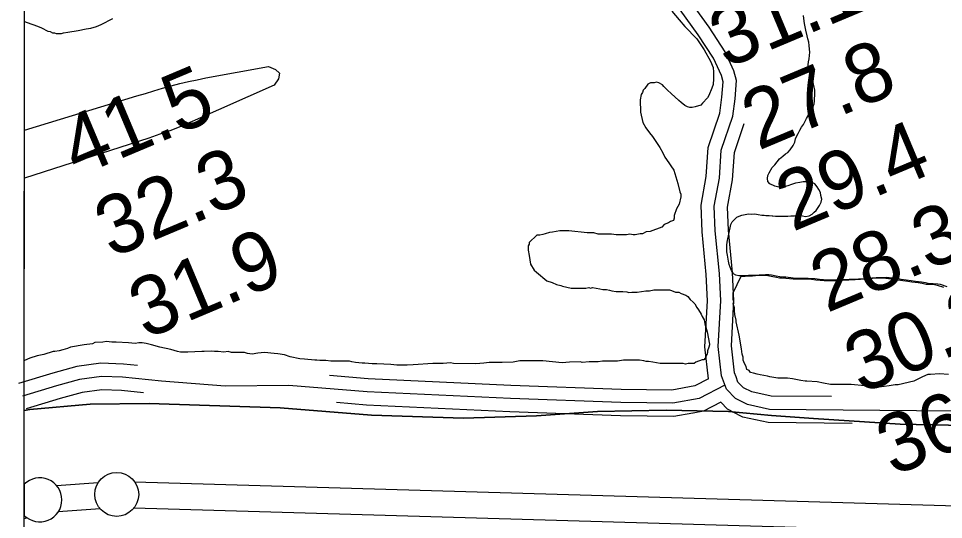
# Model space of a CAD drawing. Extents: x 3245246 to 3283090, y 806824 to 832173.
# Drawn here: x 3249407 to 3250458, y 813236 to 813804 of the extents above; entities that cross this region are included whole.
import ezdxf

# ---------------------------------------------------------------- set-up
doc = ezdxf.new("R2010")
doc.units = 0
for name, color, linetype in [('V-GRID-FRAM', 7, 'Continuous'), ('V-LEVE-TOET', 7, 'Continuous'), ('V-RIVR-RANG', 7, 'Continuous'), ('V-ROAD-CNTR', 7, 'Continuous'), ('V-SITE-VEGE', 7, 'Continuous'), ('V-SURV-LINE', 7, 'Continuous'), ('V-TOPO-MINR', 7, 'Continuous'), ('V-TOPO-SHOR', 7, 'Continuous')]:
    doc.layers.add(name, color=color, linetype=linetype)

msp = doc.modelspace()

# ---------------------------------------------------------------- linework, layer by layer
at = {"layer": 'V-GRID-FRAM'}
msp.add_lwpolyline([(3249428.8, 830400), (3280833.3, 830386.3), (3280833.3, 812199.6), (3249412.9, 812213.3), (3249428.8, 830400)], dxfattribs=at)
at = {"layer": 'V-LEVE-TOET'}
for points in [[(3249413.9, 813359.7), (3249420.2, 813360.7), (3249488.8, 813366.9), (3249555.5, 813367.6), (3249704.5, 813362.7), (3249808, 813354.2), (3249912.7, 813351), (3249995.3, 813353.4), (3250064.8, 813358.3), (3250142.7, 813359.8), (3250213.4, 813358.3), (3250262.2, 813353.9), (3250310.1, 813350.4), (3250408.2, 813344.1), (3250499.9, 813342.3)], [(3250499.9, 813342.3), (3250408.2, 813344.1), (3250310.1, 813350.4), (3250262.2, 813353.9), (3250213.4, 813358.3), (3250142.7, 813359.8), (3250064.8, 813358.3), (3249995.3, 813353.4), (3249912.7, 813351), (3249808, 813354.2), (3249704.5, 813362.7), (3249555.5, 813367.6), (3249488.8, 813366.9), (3249420.2, 813360.7), (3249413.9, 813359.7)]]:
    msp.add_lwpolyline(points, dxfattribs=at)
at = {"layer": 'V-ROAD-CNTR'}
for points in [[(3250510.5, 813358.6), (3250260.1, 813360.9), (3250234.9, 813366.4), (3250221.4, 813373.3), (3250211.2, 813383.7), (3250205.6, 813399), (3250201.8, 813432.4), (3250204.7, 813484), (3250203.1, 813515), (3250198.3, 813563.3), (3250197.3, 813591.4), (3250203.1, 813623.3), (3250205.2, 813655.2), (3250218.2, 813693.6), (3250220.9, 813713.4), (3250222.7, 813734), (3250219.6, 813745), (3250209.6, 813766.6), (3250191.5, 813794.5), (3250121, 813892.2), (3250082.8, 813942.8)], [(3250190.9, 813395.7), (3250186.7, 813431.9), (3250189.7, 813484), (3250188.1, 813513.9), (3250183.4, 813562.3), (3250182.3, 813592.5), (3250188.1, 813625.2), (3250190.4, 813658.2), (3250203.5, 813697), (3250206, 813715.1), (3250207.5, 813732.6), (3250205.5, 813739.8), (3250196.5, 813759.3), (3250179.1, 813786), (3250108.9, 813883.3), (3250070.9, 813933.8)], [(3250222.1, 813397.7), (3250220.3, 813402.5), (3250216.8, 813432.8), (3250219.7, 813484), (3250218, 813516.1), (3250213.3, 813564.3), (3250212.4, 813590.4), (3250218, 813621.5), (3250220.1, 813652.2), (3250231.2, 813685.2)], [(3249542.3, 813410.7), (3249526.4, 813412.2), (3249500.7, 813413.3), (3249473.5, 813409.7), (3249446.3, 813402.1), (3249407.3, 813390.1)], [(3250209.4, 813388.5), (3250180.1, 813373.1), (3250150.2, 813367.8), (3250091.4, 813368.6), (3249965.9, 813373.1), (3249803.3, 813380.8), (3249714.4, 813387.8), (3249642, 813387.3), (3249569.5, 813392.9), (3249525.3, 813397.3), (3249501.4, 813398.3), (3249476.5, 813394.9), (3249450.5, 813387.7), (3249411.7, 813375.8)], [(3250190.9, 813395.7), (3250175.2, 813387.5), (3250149, 813382.8), (3250091.7, 813383.6), (3249966.5, 813388.1), (3249804.2, 813395.7), (3249760.3, 813399.2)], [(3250330.3, 813375.3), (3250261.8, 813375.9), (3250240, 813380.6), (3250230.4, 813385.5), (3250224.2, 813391.9), (3250222.1, 813397.7)], [(3249549.1, 813379.8), (3249524.3, 813382.3), (3249502.1, 813383.2), (3249479.6, 813380.2), (3249454.7, 813373.3), (3249416.1, 813361.5)], [(3250173.1, 813356.7), (3250151.4, 813352.8), (3250091, 813353.6), (3249965.3, 813358.1), (3249802.3, 813365.8), (3249768.3, 813368.5)], [(3250204.6, 813369), (3250185, 813358.8), (3250173.5, 813356.7)], [(3250228.3, 813352.9), (3250212.4, 813361), (3250204.6, 813369)], [(3250353.9, 813345), (3250258.4, 813345.9), (3250229.8, 813352.1), (3250228.3, 813352.9)]]:
    msp.add_lwpolyline(points, dxfattribs=at)
at = {"layer": 'V-SITE-VEGE'}
for p, q in [((3250149.3, 813812.6), (3250157.5, 813802.9)), ((3249413.9, 813416.3), (3249414.3, 813800.9)), ((3249414.3, 813800.9), (3249417.1, 813800)), ((3249501.2, 813797.6), (3249514.4, 813804.4)), ((3250157.5, 813802.9), (3250163.7, 813795.3)), ((3249417.1, 813800), (3249428.8, 813795.8)), ((3249428.8, 813795.8), (3249433.6, 813793.7)), ((3249433.6, 813793.7), (3249440.5, 813790.2)), ((3249440.5, 813790.2), (3249443.2, 813789.5)), ((3249463.2, 813788.8), (3249475, 813790.8)), ((3249475, 813790.8), (3249484, 813792.8)), ((3249484, 813792.8), (3249489.5, 813793.5)), ((3249489.5, 813793.5), (3249495.7, 813795.5)), ((3249495.7, 813795.5), (3249501.2, 813797.6)), ((3250163.7, 813795.3), (3250177.4, 813781.5)), ((3249443.2, 813789.5), (3249446, 813788.1)), ((3249446, 813788.1), (3249448.1, 813788.1)), ((3249448.1, 813788.1), (3249450.1, 813787.4)), ((3249450.1, 813787.4), (3249456.3, 813787.4)), ((3249456.3, 813787.4), (3249458.4, 813788.1)), ((3249458.4, 813788.1), (3249463.2, 813788.8)), ((3250177.4, 813781.5), (3250185.7, 813769)), ((3250185.7, 813769), (3250193.2, 813755.9)), ((3250193.2, 813755.9), (3250195.9, 813749)), ((3250195.9, 813749), (3250196.6, 813743.4)), ((3250196.6, 813743.4), (3250196.6, 813735.8)), ((3250122, 813730), (3250118.5, 813725.1)), ((3250124.8, 813731.3), (3250122, 813730)), ((3250128.9, 813731.3), (3250124.8, 813731.3)), ((3250131.7, 813732), (3250128.9, 813731.3)), ((3250134.4, 813731.3), (3250131.7, 813732)), ((3250138.6, 813729.2), (3250134.4, 813731.3)), ((3250139.9, 813727.1), (3250138.6, 813729.2)), ((3250144.1, 813723), (3250139.9, 813727.1)), ((3250195.9, 813729.6), (3250194.5, 813725.5)), ((3250196.6, 813735.8), (3250195.9, 813729.6)), ((3250114.4, 813718.3), (3250113, 813712.1)), ((3250115.8, 813720.3), (3250114.4, 813718.3)), ((3250116.5, 813723.1), (3250115.8, 813720.3)), ((3250118.5, 813725.1), (3250116.5, 813723.1)), ((3250148.2, 813719.5), (3250144.1, 813723)), ((3250157.1, 813711.2), (3250148.2, 813719.5)), ((3250191, 813717.2), (3250189.6, 813714.5)), ((3250194.5, 813725.5), (3250191, 813717.2)), ((3250113, 813712.1), (3250113.6, 813698.2)), ((3250159.9, 813709.1), (3250157.1, 813711.2)), ((3250164, 813705.6), (3250159.9, 813709.1)), ((3250181.9, 813706.2), (3250175.7, 813704.2)), ((3250184, 813708.3), (3250181.9, 813706.2)), ((3250189.6, 813714.5), (3250184, 813708.3)), ((3250113.6, 813698.2), (3250116.3, 813686.5)), ((3250166.8, 813704.2), (3250164, 813705.6)), ((3250169.5, 813703.5), (3250166.8, 813704.2)), ((3250172.3, 813703.5), (3250169.5, 813703.5)), ((3250175.7, 813704.2), (3250172.3, 813703.5)), ((3250116.3, 813686.5), (3250119.7, 813680.3)), ((3250119.7, 813680.3), (3250123.8, 813674.7)), ((3250123.8, 813674.7), (3250127.3, 813670.6)), ((3250127.3, 813670.6), (3250135.5, 813658.1)), ((3250135.5, 813658.1), (3250138.9, 813651.9)), ((3250138.9, 813651.9), (3250141, 813647.1)), ((3250141, 813647.1), (3250145.8, 813640.8)), ((3250145.8, 813640.8), (3250147.8, 813637.4)), ((3250147.8, 813637.4), (3250151.3, 813632.5)), ((3250151.3, 813632.5), (3250156, 813617.3)), ((3250156, 813617.3), (3250158.1, 813607.7)), ((3250159.4, 813602.1), (3250157.3, 813593.9)), ((3250158.1, 813607.7), (3250159.4, 813604.9)), ((3250159.4, 813604.9), (3250159.4, 813602.1)), ((3250157.3, 813593.9), (3250154.5, 813588.3)), ((3250154.5, 813588.3), (3250151.7, 813580.8)), ((3250151.7, 813580.8), (3250151.7, 813578)), ((3250140.6, 813570.5), (3250137.9, 813567.7)), ((3250145.5, 813572.5), (3250140.6, 813570.5)), ((3250147.5, 813573.9), (3250145.5, 813572.5)), ((3250151, 813575.2), (3250147.5, 813573.9)), ((3250151.7, 813578), (3250151, 813575.2)), ((3249995.7, 813558.7), (3249987.3, 813550.4)), ((3249999.1, 813558.7), (3249995.7, 813558.7)), ((3250002.6, 813559.3), (3249999.1, 813558.7)), ((3250005.3, 813560), (3250002.6, 813559.3)), ((3250010.2, 813561.4), (3250005.3, 813560)), ((3250013.6, 813562.1), (3250010.2, 813561.4)), ((3250021.9, 813563.4), (3250013.6, 813562.1)), ((3250032.3, 813563.4), (3250021.9, 813563.4)), ((3250053, 813561.2), (3250032.3, 813563.4)), ((3250060.5, 813561.2), (3250053, 813561.2)), ((3250065.4, 813559.8), (3250060.5, 813561.2)), ((3250080.5, 813559.7), (3250065.4, 813559.8)), ((3250086.1, 813559), (3250080.5, 813559.7)), ((3250097.8, 813558.9), (3250086.1, 813559)), ((3250101.3, 813559.6), (3250097.8, 813558.9)), ((3250105.4, 813558.9), (3250101.3, 813559.6)), ((3250107.5, 813558.9), (3250105.4, 813558.9)), ((3250113, 813560.2), (3250107.5, 813558.9)), ((3250115.7, 813560.2), (3250113, 813560.2)), ((3250119.9, 813562.3), (3250115.7, 813560.2)), ((3250124.7, 813562.9), (3250119.9, 813562.3)), ((3250137.9, 813567.7), (3250124.7, 813562.9)), ((3249987.3, 813548.4), (3249985.9, 813546.3)), ((3249987.3, 813550.4), (3249987.3, 813548.4)), ((3249985.9, 813546.3), (3249985.9, 813541.5)), ((3249985.9, 813541.5), (3249987.3, 813535.3)), ((3249987.3, 813535.3), (3249988.6, 813525.6)), ((3249988.6, 813525.6), (3249992.7, 813518.7)), ((3249992.7, 813518.7), (3249995.5, 813516.6)), ((3249995.5, 813516.6), (3250007.2, 813506.9)), ((3250007.2, 813506.9), (3250013.4, 813504.8)), ((3250013.4, 813504.8), (3250018.2, 813502.7)), ((3250018.2, 813502.7), (3250023, 813501.3)), ((3250023, 813501.3), (3250025.1, 813500.6)), ((3250025.1, 813500.6), (3250034.7, 813498.5)), ((3250034.7, 813498.5), (3250051.3, 813498.4)), ((3250051.3, 813498.4), (3250054.7, 813499.1)), ((3250054.7, 813499.1), (3250056.8, 813498.4)), ((3250056.8, 813498.4), (3250058.9, 813499.1)), ((3250058.9, 813499.1), (3250067.2, 813497.6)), ((3250067.2, 813497.6), (3250070.6, 813496.9)), ((3250070.6, 813496.9), (3250074.8, 813496.9)), ((3250074.8, 813496.9), (3250078.2, 813496.2)), ((3250078.2, 813496.2), (3250081, 813495.5)), ((3250123.7, 813495.3), (3250128.6, 813496.7)), ((3250128.6, 813496.7), (3250146.5, 813496.6)), ((3250146.5, 813496.6), (3250148.6, 813495.9)), ((3250148.6, 813495.9), (3250153.4, 813493.8)), ((3250081, 813495.5), (3250085.8, 813494.8)), ((3250085.8, 813494.8), (3250093.4, 813494.8)), ((3250093.4, 813494.8), (3250098.2, 813494.1)), ((3250098.2, 813494.1), (3250100.3, 813493.4)), ((3250100.3, 813493.4), (3250103.7, 813494)), ((3250103.7, 813494), (3250109.9, 813494)), ((3250109.9, 813494), (3250119.6, 813495.3)), ((3250119.6, 813495.3), (3250123.7, 813495.3)), ((3250153.4, 813493.8), (3250156.9, 813493.8)), ((3250156.9, 813493.8), (3250159.6, 813492.4)), ((3250159.6, 813492.4), (3250165.1, 813490.3)), ((3250165.1, 813490.3), (3250167.2, 813488.9)), ((3250167.2, 813488.9), (3250169.9, 813485.5)), ((3250169.9, 813485.5), (3250173.4, 813482.7)), ((3250173.4, 813482.7), (3250175.4, 813480.6)), ((3250175.4, 813480.6), (3250177.5, 813476.4)), ((3250177.5, 813476.4), (3250179.5, 813473.7)), ((3250179.5, 813473.7), (3250182.3, 813468.8)), ((3250182.3, 813468.8), (3250183.6, 813466.1)), ((3250183.6, 813466.1), (3250185.7, 813462.6)), ((3250185.7, 813462.6), (3250186.4, 813457.8)), ((3250186.4, 813457.8), (3250188.4, 813451.6)), ((3250188.4, 813451.6), (3250189.1, 813448.8)), ((3250189.1, 813448.8), (3250191.8, 813435)), ((3249481.7, 813434), (3249466.5, 813431.3)), ((3249491.4, 813435.3), (3249481.7, 813434)), ((3249494.1, 813436.7), (3249491.4, 813435.3)), ((3249503.1, 813437.3), (3249494.1, 813436.7)), ((3249507.2, 813438), (3249503.1, 813437.3)), ((3249513.4, 813437.3), (3249507.2, 813438)), ((3249518.3, 813437.3), (3249513.4, 813437.3)), ((3249532.1, 813436.5), (3249518.3, 813437.3)), ((3249539.7, 813435.8), (3249532.1, 813436.5)), ((3249543.8, 813436.5), (3249539.7, 813435.8)), ((3249547.9, 813436.4), (3249543.8, 813436.5)), ((3249552.1, 813435.7), (3249547.9, 813436.4)), ((3249558.3, 813434.3), (3249552.1, 813435.7)), ((3249567.9, 813431.5), (3249558.3, 813434.3)), ((3250191.8, 813434.3), (3250191.1, 813431.5)), ((3250191.8, 813435), (3250191.8, 813434.3)), ((3249436.1, 813423.1), (3249428.5, 813421.8)), ((3249446.5, 813426.5), (3249436.1, 813423.1)), ((3249448.5, 813426.5), (3249446.5, 813426.5)), ((3249453.4, 813427.2), (3249448.5, 813426.5)), ((3249457.5, 813428.6), (3249453.4, 813427.2)), ((3249463, 813429.9), (3249457.5, 813428.6)), ((3249466.5, 813431.3), (3249463, 813429.9)), ((3249580.3, 813428.7), (3249567.9, 813431.5)), ((3249587.9, 813426.6), (3249580.3, 813428.7)), ((3249591.4, 813425.9), (3249587.9, 813426.6)), ((3249599.7, 813425.9), (3249591.4, 813425.9)), ((3249615.5, 813426.5), (3249599.7, 813425.9)), ((3249618.3, 813426.5), (3249615.5, 813426.5)), ((3249625.9, 813427.1), (3249618.3, 813426.5)), ((3249630, 813426.4), (3249625.9, 813427.1)), ((3249634.2, 813426.4), (3249630, 813426.4)), ((3249640.4, 813425.7), (3249634.2, 813426.4)), ((3249645.2, 813426.4), (3249640.4, 813425.7)), ((3249649.3, 813425.6), (3249645.2, 813426.4)), ((3249663.8, 813425.6), (3249649.3, 813425.6)), ((3249667.3, 813424.2), (3249663.8, 813425.6)), ((3249672.8, 813423.5), (3249667.3, 813424.2)), ((3249679, 813424.8), (3249672.8, 813423.5)), ((3249686.6, 813425.5), (3249679, 813424.8)), ((3249697.6, 813424.1), (3249686.6, 813425.5)), ((3249701.8, 813424), (3249697.6, 813424.1)), ((3249709.4, 813422.6), (3249701.8, 813424)), ((3249715.6, 813420.5), (3249709.4, 813422.6)), ((3250189, 813422.6), (3250186.9, 813419.1)), ((3250189.7, 813425.3), (3250189, 813422.6)), ((3250191.1, 813431.5), (3250189.7, 813427.4)), ((3250189.7, 813427.4), (3250189.7, 813425.3)), ((3249414, 813416.3), (3249413.9, 813416.3)), ((3249420.2, 813419.1), (3249414, 813416.3)), ((3249428.5, 813421.8), (3249420.2, 813419.1)), ((3249726.6, 813418.4), (3249715.6, 813420.5)), ((3249732.1, 813417.7), (3249726.6, 813418.4)), ((3249743.8, 813416.9), (3249732.1, 813417.7)), ((3249745.9, 813416.9), (3249743.8, 813416.9)), ((3249749.4, 813416.2), (3249745.9, 813416.9)), ((3249756.3, 813416.2), (3249749.4, 813416.2)), ((3249761.8, 813415.5), (3249756.3, 813416.2)), ((3249783.2, 813415.4), (3249761.8, 813415.5)), ((3249785.9, 813414.7), (3249783.2, 813415.4)), ((3249790.1, 813414), (3249785.9, 813414.7)), ((3249797.7, 813413.3), (3249790.1, 813414)), ((3249800.4, 813413.2), (3249797.7, 813413.3)), ((3249808.7, 813412.5), (3249800.4, 813413.2)), ((3249814.2, 813412.5), (3249808.7, 813412.5)), ((3249830.1, 813411.7), (3249814.2, 813412.5)), ((3249837, 813411), (3249830.1, 813411.7)), ((3249877.7, 813412.9), (3249855.6, 813411.6)), ((3249889.4, 813412.9), (3249877.7, 813412.9)), ((3249897.7, 813413.5), (3249889.4, 813412.9)), ((3249901.2, 813412.8), (3249897.7, 813413.5)), ((3249926.7, 813412.7), (3249901.2, 813412.8)), ((3249935.7, 813413.3), (3249926.7, 813412.7)), ((3249941.9, 813414), (3249935.7, 813413.3)), ((3249956.4, 813413.9), (3249941.9, 813414)), ((3249968.8, 813414.6), (3249956.4, 813413.9)), ((3249976.4, 813415.9), (3249968.8, 813414.6)), ((3250002.6, 813415.8), (3249976.4, 813415.9)), ((3250024.7, 813413.6), (3250002.6, 813415.8)), ((3250033, 813414.3), (3250024.7, 813413.6)), ((3250045.4, 813414.9), (3250033, 813414.3)), ((3250047.5, 813414.2), (3250045.4, 813414.9)), ((3250055.1, 813414.9), (3250047.5, 813414.2)), ((3250065.4, 813414.8), (3250055.1, 813414.9)), ((3250070.3, 813415.5), (3250065.4, 813414.8)), ((3250087.5, 813415.4), (3250070.3, 813415.5)), ((3250094.4, 813416.8), (3250087.5, 813415.4)), ((3250112.4, 813416.7), (3250094.4, 813416.8)), ((3250117.2, 813416), (3250112.4, 813416.7)), ((3250119.9, 813415.3), (3250117.2, 813416)), ((3250122.7, 813415.3), (3250119.9, 813415.3)), ((3250127.5, 813414.6), (3250122.7, 813415.3)), ((3250135.8, 813413.1), (3250127.5, 813414.6)), ((3250162, 813413), (3250135.8, 813413.1)), ((3250164.8, 813412.3), (3250162, 813413)), ((3250167.5, 813413), (3250164.8, 813412.3)), ((3250174.4, 813413), (3250167.5, 813413)), ((3250176.5, 813414.3), (3250174.4, 813413)), ((3250183.4, 813417.1), (3250176.5, 813414.3)), ((3250185.5, 813417.1), (3250183.4, 813417.1)), ((3250186.9, 813419.1), (3250185.5, 813417.1)), ((3249848.7, 813411), (3249837, 813411)), ((3249855.6, 813411.6), (3249848.7, 813411))]:
    msp.add_line(p, q, dxfattribs=at)
for points in [[(3250463.4, 813400.4), (3250453, 813401.1), (3250442.7, 813400.5), (3250439.9, 813400.5), (3250433.7, 813397.8), (3250424, 813393), (3250406, 813388.9), (3250402.6, 813388.9), (3250395.7, 813387.6), (3250384.6, 813386.2), (3250377.7, 813386.3), (3250368.1, 813387.7), (3250352.9, 813389.1), (3250329.4, 813389.2), (3250321.2, 813390.7), (3250314.3, 813392.1), (3250302.5, 813392.8), (3250300.5, 813392.8), (3250295.6, 813393.5), (3250286, 813395.7), (3250280.5, 813396.4), (3250269.4, 813396.4), (3250260.5, 813397.8), (3250257.7, 813398.5), (3250249.4, 813400), (3250246, 813400.7), (3250241.8, 813402.1), (3250238.4, 813402.8), (3250237, 813404.8), (3250234.3, 813406.2), (3250233.6, 813409.7), (3250231.5, 813413.1), (3250230.2, 813416.6), (3250230.2, 813420.1), (3250228.8, 813423.5), (3250228.2, 813429.7), (3250225.5, 813444.9), (3250222.1, 813460.1), (3250222.1, 813462.2), (3250220.7, 813468.4), (3250220.1, 813473.2), (3250220.1, 813476), (3250218.7, 813480.8), (3250219.4, 813482.9), (3250218.8, 813485.7), (3250218.8, 813493.3), (3250228, 813511.9), (3250232.3, 813512.1), (3250236.9, 813512.4), (3250240.7, 813512.4), (3250244.2, 813512.6), (3250251.6, 813513.1), (3250255.3, 813513.1), (3250258.3, 813512.6), (3250263.7, 813511.5), (3250268.1, 813510.9), (3250271.3, 813510.3), (3250274.5, 813510.3), (3250282.9, 813509.5), (3250287, 813508.9), (3250290.2, 813508.9), (3250295.9, 813508.9), (3250300, 813508.9), (3250307.6, 813508.6), (3250312.7, 813508), (3250322.2, 813507.1), (3250328.1, 813507.1), (3250331.9, 813507.1), (3250337.3, 813507.3)], [(3250337.3, 813507.3), (3250341.4, 813507.6), (3250346.5, 813507.8), (3250350, 813507.8), (3250357.3, 813508.1), (3250363.3, 813508.6), (3250367.4, 813509.1), (3250377.1, 813509.9), (3250389, 813510.1), (3250395, 813509.5), (3250400.1, 813509.2), (3250405.8, 813507.8), (3250416.9, 813506.4), (3250421.7, 813505.6), (3250428.8, 813504.8), (3250433.4, 813503.9), (3250438, 813503.1), (3250442, 813502.8), (3250447.4, 813502.5), (3250450.4, 813502), (3250457.7, 813499.5)]]:
    msp.add_lwpolyline(points, dxfattribs=at)
at = {"layer": 'V-SURV-LINE'}
msp.add_line((3249413.8, 813275.8), (3249413.8, 813240.6), dxfattribs=at)
for points in [[(3249450.4, 813274.5), (3249497.8, 813277.9)], [(3249539.2, 813278.8), (3251549.3, 813219.9)], [(3249499.9, 813248), (3249452.5, 813244.6)], [(3251548.4, 813190), (3249538.3, 813248.8)], [(3249417.1, 813237.8), (3249413.8, 813236.8)]]:
    msp.add_lwpolyline(points, dxfattribs=at)
msp.add_circle((3249518.8, 813264.4), 25, dxfattribs=at)
msp.add_arc((3249431.5, 813258.2), 25, 224.7848, 135.1152, dxfattribs=at)
at = {"layer": 'V-TOPO-MINR'}
msp.add_lwpolyline([(3249414.2, 813677.6), (3249541.7, 813716.6), (3249551.4, 813719.5), (3249561.1, 813722.4), (3249570.9, 813725.2), (3249580.6, 813728), (3249590.4, 813730.5), (3249600.2, 813732.9), (3249610.1, 813735), (3249620.1, 813737), (3249691.2, 813749.9), (3249699.3, 813746.6), (3249703.7, 813742.2), (3249702.5, 813736.1), (3249697.6, 813728.9), (3249604.6, 813687.6), (3249592.5, 813682.4), (3249580.3, 813677.5), (3249567.9, 813673), (3249555.4, 813668.8), (3249414.1, 813623.1)], dxfattribs=at)
at = {"layer": 'V-TOPO-SHOR'}
for points in [[(3250216.2, 813570.6), (3250217.8, 813573.8), (3250220.2, 813576.2), (3250223, 813578.9), (3250225.7, 813580.3), (3250228.7, 813581.3), (3250232.2, 813582.1), (3250236, 813582.6), (3250240, 813582.4), (3250243.3, 813582.6), (3250247.3, 813582.1), (3250251.4, 813581.2), (3250254.1, 813581.2), (3250255.7, 813580.7), (3250259.8, 813580.7), (3250263, 813580.4), (3250263.8, 813580.4), (3250266.8, 813580.3), (3250270.9, 813580.1), (3250275.7, 813580), (3250278.7, 813580), (3250280.9, 813580.3), (3250284.4, 813580.5), (3250288.5, 813580.5), (3250293.3, 813580.8), (3250297.4, 813580.5), (3250300.9, 813579.9), (3250305.2, 813580.4), (3250308.5, 813582.3), (3250310.9, 813584.5), (3250313.1, 813586.6), (3250316.9, 813592.3), (3250318.6, 813596.1), (3250319.4, 813599.3), (3250318.3, 813603.4), (3250317.8, 813606.9), (3250316.2, 813610.2), (3250314.3, 813613.4), (3250311.4, 813616.7), (3250307.3, 813619.1), (3250304.1, 813619.2), (3250298.4, 813618.9), (3250294.3, 813618.4), (3250289.7, 813617.6), (3250285.1, 813616), (3250281, 813614.7), (3250273.7, 813612.8), (3250270.5, 813613.1), (3250265.9, 813614.2), (3250260.5, 813616.9), (3250258.3, 813619.6), (3250257.8, 813622.9), (3250258.1, 813626.1), (3250259.5, 813629.4), (3250263, 813635.3), (3250266, 813638.5), (3250268.7, 813641.8), (3250271.2, 813645), (3250275, 813648.2), (3250278.2, 813650.7), (3250280.9, 813652.5), (3250283.4, 813655.5), (3250286.9, 813660.4), (3250288.6, 813664.1), (3250289.7, 813667.7), (3250291, 813671.2), (3250292.7, 813674.1), (3250294.3, 813677.6), (3250296.5, 813681.2), (3250298.7, 813684.1), (3250300, 813687.1), (3250302.2, 813690.9), (3250304.4, 813694.6), (3250307.4, 813700), (3250309.6, 813704.4), (3250310.7, 813707.6), (3250311.2, 813711.1), (3250311.5, 813719.8), (3250311.3, 813723), (3250310.8, 813726.6), (3250309.7, 813731.7), (3250307.8, 813735.2), (3250305.7, 813742), (3250304.9, 813745.2), (3250303.8, 813748.2), (3250303.8, 813752), (3250304.4, 813755.3), (3250304.9, 813758.5), (3250305.5, 813762.3), (3250305.8, 813766.4), (3250305.5, 813769.6), (3250305, 813773.9), (3250304.5, 813777.5), (3250303.4, 813781.2), (3250302.6, 813784.8), (3250301.3, 813791), (3250300.5, 813795.1), (3250299.7, 813798.6), (3250298.9, 813804.3), (3250298.7, 813807.8)], [(3250326, 813507.6), (3250316.6, 813508.4), (3250311.4, 813509), (3250303.8, 813509.3), (3250299.8, 813509.3), (3250294.1, 813509.3), (3250290.9, 813509.3), (3250286.8, 813509.9), (3250278.4, 813510.8), (3250275.2, 813510.8), (3250271.9, 813511.3), (3250267.6, 813511.9), (3250262.2, 813513), (3250259.2, 813513.5), (3250255.4, 813513.6), (3250248.1, 813513), (3250244.6, 813512.8), (3250240.8, 813512.8), (3250236.2, 813512.6), (3250231.9, 813512.3), (3250228.4, 813512.3), (3250225.1, 813512.3), (3250221.9, 813513.2), (3250219.2, 813514.8), (3250217, 813518.3), (3250215.4, 813522.1), (3250214.1, 813525.4), (3250213.5, 813528.9), (3250212.5, 813535.9), (3250211.7, 813539.5), (3250211.7, 813543), (3250211.5, 813547.3), (3250212, 813550.6), (3250216.2, 813570.6)], [(3250461.6, 813499.9), (3250454.3, 813502.4), (3250451.3, 813503), (3250445.9, 813503.2), (3250441.8, 813503.5), (3250437.2, 813504.4), (3250432.6, 813505.2), (3250425.6, 813506), (3250420.7, 813506.9), (3250409.6, 813508.3), (3250404, 813509.7), (3250398.8, 813509.9), (3250392.9, 813510.5), (3250381, 813510.3), (3250371.2, 813509.5), (3250367.2, 813509), (3250361.2, 813508.5), (3250353.9, 813508.3), (3250350.4, 813508.3), (3250345.2, 813508), (3250341.2, 813507.8), (3250335.8, 813507.5), (3250332, 813507.5), (3250326, 813507.6)]]:
    msp.add_lwpolyline(points, dxfattribs=at)

# ---------------------------------------------------------------- texts
at = {"layer": 'V-RIVR-RANG'}
for s, rotation, p in [('31.1', 22.7483, (3250210.6, 813747.3)), ('27.8', 22.7483, (3250247.4, 813654.3)), ('41.5', 22.8383, (3249473.8, 813624.2)), ('29.4', 22.7483, (3250286.2, 813562.1)), ('32.3', 22.8383, (3249512.8, 813532.1)), ('28.3', 22.7483, (3250325.1, 813470)), ('31.9', 22.8383, (3249551.6, 813440)), ('30.2', 22.7483, (3250364, 813377.9)), ('36.0', 22.7483, (3250400.3, 813284.6))]:
    msp.add_text(s, height=67, rotation=rotation, dxfattribs=at).set_placement(p)

doc.saveas('drawing.dxf')
